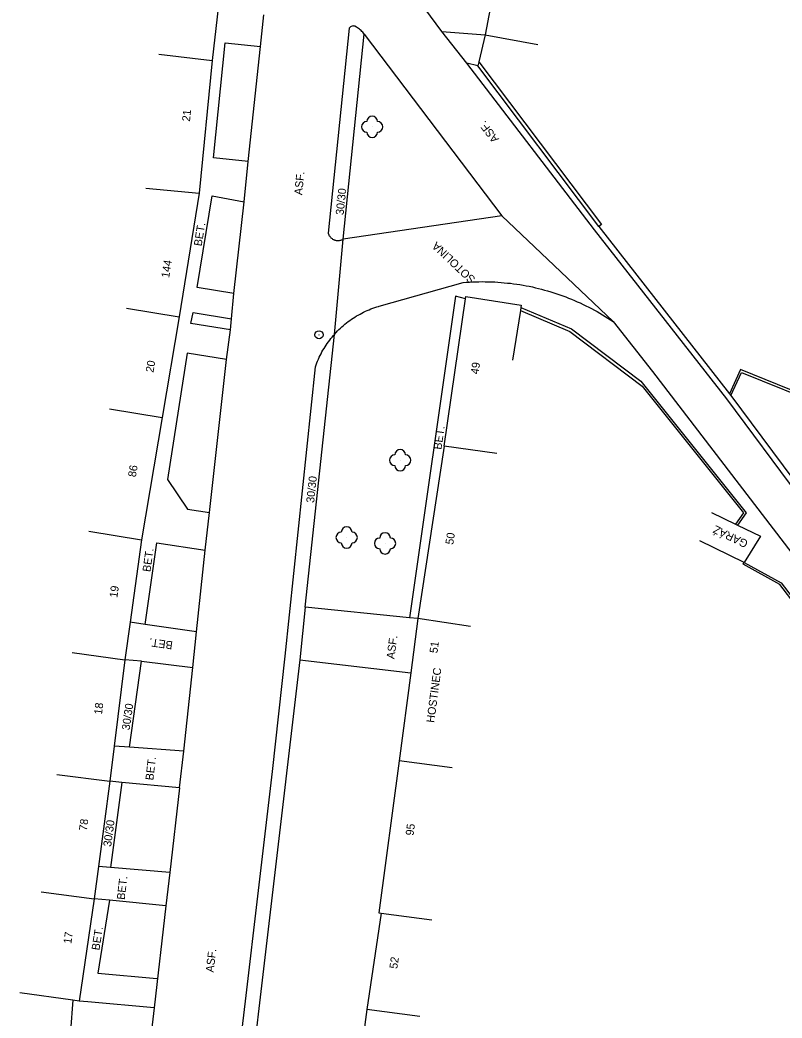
# Model space of a CAD drawing. Extents: x -544674 to -541478, y -1199076 to -1195527.
# Drawn here: x -543845.3 to -543774, y -1197081.1 to -1196987.7 of the extents above; entities that cross this region are included whole.
import ezdxf

# ---------------------------------------------------------------- set-up
doc = ezdxf.new("R2010")
doc.units = 0
for name, color, linetype in [('BUDOVY_MĚŘ', 7, 'Continuous'), ('MAP_ZN_BP', 7, 'Continuous'), ('POMOC_POPIS', 7, 'Continuous'), ('ROZHRANÍ_PLOCH', 7, 'Continuous'), ('ZELEŇ', 7, 'Continuous'), ('ZN_DOPLŇKOVÉ', 7, 'Continuous'), ('Č_POPIS_ORIENT', 7, 'Continuous')]:
    doc.layers.add(name, color=color, linetype=linetype)

msp = doc.modelspace()

# ---------------------------------------------------------------- linework, layer by layer
at = {"layer": 'BUDOVY_MĚŘ'}
for points in [[(-543807.96, -1196969.73), (-543809.29, -1196979.2), (-543807.48, -1196979.45), (-543807.84, -1196981.89), (-543800.66, -1196982.92), (-543801.8, -1196989.03)], [(-543825.1, -1196971.77), (-543827.37, -1196991.44)], [(-543801.8, -1196989.03), (-543796.89, -1196989.95)], [(-543832.34, -1196990.87), (-543827.37, -1196991.44)], [(-543827.37, -1196991.44), (-543828.59, -1197003.89)], [(-543833.57, -1197003.4), (-543828.59, -1197003.89)], [(-543828.59, -1197003.89), (-543830.45, -1197015.45)], [(-543805.66, -1197027.56), (-543803.66, -1197013.78)], [(-543803.66, -1197013.78), (-543803.63, -1197013.56), (-543798.43, -1197014.36), (-543798.46, -1197014.58)], [(-543835.39, -1197014.66), (-543830.45, -1197015.45)], [(-543798.51, -1197014.88), (-543799.24, -1197019.51)], [(-543798.46, -1197014.58), (-543798.51, -1197014.88)], [(-543830.45, -1197015.45), (-543832.04, -1197024.89)], [(-543836.97, -1197024.06), (-543832.04, -1197024.89)], [(-543832.04, -1197024.89), (-543833.97, -1197036.36)], [(-543805.66, -1197027.56), (-543808.12, -1197043.72)], [(-543800.71, -1197028.27), (-543805.66, -1197027.56)], [(-543780.62, -1197033.79), (-543778.37, -1197034.87)], [(-543778.37, -1197034.87), (-543778.19, -1197034.96)], [(-543778.19, -1197034.96), (-543776.03, -1197036), (-543777.55, -1197038.46)], [(-543838.9, -1197035.53), (-543833.97, -1197036.36)], [(-543833.97, -1197036.36), (-543835.04, -1197044.07)], [(-543777.55, -1197038.46), (-543781.72, -1197036.45)], [(-543835.04, -1197044.07), (-543835.52, -1197047.58)], [(-543808.12, -1197043.72), (-543808.78, -1197048.8)], [(-543803.18, -1197044.47), (-543808.12, -1197043.72)], [(-543840.47, -1197046.9), (-543835.52, -1197047.58)], [(-543835.52, -1197047.58), (-543836.54, -1197055.68)], [(-543808.78, -1197048.8), (-543809.86, -1197057.05)], [(-543836.54, -1197055.68), (-543836.95, -1197058.95)], [(-543809.86, -1197057.05), (-543811.75, -1197071.29), (-543811.55, -1197071.32)], [(-543804.9, -1197057.7), (-543809.86, -1197057.05)], [(-543841.91, -1197058.33), (-543836.95, -1197058.95)], [(-543836.95, -1197058.95), (-543838.01, -1197066.93)], [(-543838.01, -1197066.93), (-543838.42, -1197069.98)], [(-543843.38, -1197069.32), (-543838.42, -1197069.98)], [(-543838.42, -1197069.98), (-543839.81, -1197079.56)], [(-543811.55, -1197071.32), (-543812.87, -1197080.34)], [(-543811.55, -1197071.32), (-543806.79, -1197071.95)], [(-543840.4, -1197079.47), (-543845.35, -1197078.76)], [(-543840.4, -1197079.47), (-543841.05, -1197088.08)], [(-543839.81, -1197079.56), (-543840.4, -1197079.47)], [(-543812.87, -1197080.34), (-543814.03, -1197089.05)], [(-543807.91, -1197081), (-543812.87, -1197080.34)]]:
    msp.add_lwpolyline(points, dxfattribs=at)
at = {"layer": 'MAP_ZN_BP'}
for radius in [0.375, 0.0005]:
    msp.add_circle((-543817.36, -1197017.14), radius, dxfattribs=at)
at = {"layer": 'ROZHRANÍ_PLOCH'}
for points in [[(-543805.85, -1196988.73), (-543810.65, -1196982.24), (-543813.22, -1196978.73)], [(-543822.83, -1196990.15), (-543822.51, -1196987.18)], [(-543813.12, -1196988.97), (-543813.19, -1196988.89), (-543813.26, -1196988.81), (-543813.34, -1196988.73), (-543813.42, -1196988.65), (-543813.5, -1196988.58), (-543813.58, -1196988.51), (-543813.67, -1196988.45), (-543813.76, -1196988.38), (-543813.85, -1196988.32), (-543814, -1196988.24), (-543814.09, -1196988.22), (-543814.17, -1196988.21), (-543814.34, -1196988.25), (-543814.42, -1196988.29), (-543814.54, -1196988.41), (-543816.5, -1197007.63), (-543816.48, -1197007.7), (-543816.45, -1197007.75), (-543816.43, -1197007.81), (-543816.4, -1197007.86), (-543816.36, -1197007.91), (-543816.32, -1197007.96), (-543816.28, -1197008.01), (-543816.24, -1197008.05), (-543816.19, -1197008.09), (-543816.14, -1197008.13), (-543816.09, -1197008.17), (-543816.04, -1197008.2), (-543815.98, -1197008.23), (-543815.93, -1197008.25), (-543815.87, -1197008.27), (-543815.81, -1197008.29), (-543815.75, -1197008.3), (-543815.69, -1197008.31), (-543815.62, -1197008.31), (-543815.56, -1197008.31), (-543815.5, -1197008.31), (-543815.44, -1197008.3), (-543815.38, -1197008.29), (-543815.32, -1197008.28), (-543815.26, -1197008.26), (-543815.2, -1197008.24), (-543815.09, -1197008.18)], [(-543815.09, -1197008.18), (-543813.12, -1196988.97)], [(-543813.12, -1196988.97), (-543800.26, -1197006.01)], [(-543803.53, -1196991.7), (-543805.85, -1196988.73)], [(-543805.85, -1196988.73), (-543801.8, -1196989.03)], [(-543801.8, -1196989.03), (-543802.41, -1196991.58)], [(-543824, -1197000.91), (-543827.25, -1197000.58), (-543826.15, -1196989.81), (-543822.83, -1196990.15)], [(-543824, -1197000.91), (-543822.83, -1196990.15)], [(-543756.14, -1197052.5), (-543756.54, -1197052.8), (-543768.8, -1197036.81), (-543772.42, -1197032.27), (-543779.2, -1197023.15), (-543791.56, -1197007.3), (-543803.53, -1196991.7)], [(-543802.5, -1196991.96), (-543803.53, -1196991.7)], [(-543802.41, -1196991.58), (-543802.5, -1196991.96)], [(-543824.35, -1197004.68), (-543824, -1197000.91)], [(-543825.32, -1197013.28), (-543828.77, -1197012.72), (-543827.37, -1197004.13), (-543824.35, -1197004.68)], [(-543825.32, -1197013.28), (-543824.35, -1197004.68)], [(-543800.26, -1197006.01), (-543815.09, -1197008.18)], [(-543800.26, -1197006.01), (-543789.82, -1197015.89)], [(-543815.92, -1197017.1), (-543815.09, -1197008.18)], [(-543815.92, -1197017.1), (-543815.76, -1197016.92), (-543815.63, -1197016.78), (-543815.49, -1197016.65), (-543815.36, -1197016.52), (-543815.22, -1197016.39), (-543815.07, -1197016.27), (-543814.93, -1197016.15), (-543814.78, -1197016.03), (-543814.63, -1197015.91), (-543814.48, -1197015.8), (-543814.33, -1197015.69), (-543814.17, -1197015.59), (-543814.01, -1197015.48), (-543813.85, -1197015.38), (-543813.69, -1197015.29), (-543813.52, -1197015.2), (-543813.36, -1197015.11), (-543813.19, -1197015.02), (-543813.02, -1197014.94), (-543812.85, -1197014.86), (-543812.67, -1197014.79), (-543812.5, -1197014.72), (-543812.32, -1197014.65), (-543812.14, -1197014.59), (-543811.96, -1197014.53), (-543811.78, -1197014.48), (-543811.73, -1197014.46), (-543803.87, -1197012.24), (-543803.57, -1197012.22), (-543803.28, -1197012.2), (-543802.98, -1197012.18), (-543802.69, -1197012.17), (-543802.39, -1197012.17), (-543802.1, -1197012.16), (-543801.8, -1197012.17), (-543801.5, -1197012.17), (-543801.21, -1197012.18), (-543800.91, -1197012.19), (-543800.62, -1197012.21), (-543800.32, -1197012.23), (-543800.03, -1197012.26), (-543799.73, -1197012.29), (-543799.44, -1197012.32), (-543799.14, -1197012.36), (-543798.85, -1197012.4), (-543798.56, -1197012.44), (-543798.26, -1197012.49), (-543797.97, -1197012.55), (-543797.68, -1197012.6), (-543797.39, -1197012.66), (-543797.1, -1197012.73), (-543796.81, -1197012.8), (-543796.53, -1197012.87), (-543796.24, -1197012.95), (-543795.96, -1197013.03), (-543795.67, -1197013.11), (-543795.39, -1197013.2), (-543795.11, -1197013.29), (-543794.83, -1197013.39), (-543794.55, -1197013.49), (-543794.27, -1197013.59), (-543794, -1197013.7), (-543793.72, -1197013.81), (-543793.45, -1197013.92), (-543793.18, -1197014.04), (-543792.91, -1197014.16), (-543792.64, -1197014.29), (-543792.37, -1197014.42), (-543792.11, -1197014.55), (-543791.84, -1197014.68), (-543791.58, -1197014.82), (-543791.32, -1197014.97), (-543791.06, -1197015.11), (-543790.81, -1197015.26), (-543790.56, -1197015.42), (-543790.31, -1197015.57), (-543789.82, -1197015.89)], [(-543825.55, -1197015.64), (-543825.32, -1197013.28)], [(-543803.66, -1197013.78), (-543804.57, -1197013.51), (-543808.9, -1197043.64)], [(-543825.65, -1197016.69), (-543829.36, -1197016.09), (-543829.14, -1197015.06), (-543825.55, -1197015.64)], [(-543825.65, -1197016.69), (-543825.55, -1197015.64)], [(-543789.82, -1197015.89), (-543786.14, -1197020.59), (-543772.39, -1197038.54), (-543758.03, -1197057.48), (-543758.78, -1197058.34)], [(-543828.43, -1197114.64), (-543824.23, -1197079.54), (-543823.01, -1197069.19), (-543821.71, -1197058.03), (-543820.54, -1197047.25), (-543817.69, -1197020.13), (-543817.63, -1197019.95), (-543817.56, -1197019.78), (-543817.49, -1197019.6), (-543817.42, -1197019.43), (-543817.34, -1197019.25), (-543817.26, -1197019.09), (-543817.17, -1197018.92), (-543817.08, -1197018.75), (-543816.99, -1197018.59), (-543816.89, -1197018.42), (-543816.79, -1197018.26), (-543816.69, -1197018.1), (-543816.59, -1197017.95), (-543816.48, -1197017.79), (-543816.36, -1197017.64), (-543816.25, -1197017.49), (-543816.13, -1197017.35), (-543816.01, -1197017.2), (-543815.92, -1197017.1)], [(-543826.03, -1197019.45), (-543825.65, -1197016.69)], [(-543818.66, -1197042.64), (-543815.92, -1197017.1)], [(-543826.03, -1197019.45), (-543829.7, -1197018.85), (-543831.54, -1197030.68), (-543829.66, -1197033.47), (-543827.62, -1197033.77)], [(-543827.62, -1197033.77), (-543826.03, -1197019.45)], [(-543778.81, -1197022.84), (-543772.01, -1197031.98)], [(-543828.01, -1197037.31), (-543827.62, -1197033.77)], [(-543833.64, -1197044.27), (-543832.55, -1197036.63), (-543828.01, -1197037.31)], [(-543828.82, -1197044.96), (-543828.01, -1197037.31)], [(-543818.66, -1197042.64), (-543819.15, -1197047.58)], [(-543808.9, -1197043.64), (-543818.66, -1197042.64)], [(-543833.64, -1197044.27), (-543835.04, -1197044.07)], [(-543828.82, -1197044.96), (-543833.64, -1197044.27)], [(-543808.12, -1197043.72), (-543808.9, -1197043.64)], [(-543829.18, -1197048.3), (-543828.82, -1197044.96)], [(-543833.97, -1197047.71), (-543835.52, -1197047.58)], [(-543835.11, -1197055.78), (-543833.97, -1197047.71)], [(-543833.97, -1197047.71), (-543829.18, -1197048.3)], [(-543819.15, -1197047.58), (-543827.04, -1197114.76)], [(-543819.15, -1197047.58), (-543808.78, -1197048.8)], [(-543830.02, -1197056.13), (-543829.18, -1197048.3)], [(-543835.11, -1197055.78), (-543836.54, -1197055.68)], [(-543830.02, -1197056.13), (-543835.11, -1197055.78)], [(-543830.41, -1197059.57), (-543830.02, -1197056.13)], [(-543835.81, -1197059.06), (-543836.95, -1197058.95)], [(-543835.81, -1197059.06), (-543836.87, -1197067.03)], [(-543830.41, -1197059.57), (-543835.81, -1197059.06)], [(-543830.41, -1197059.57), (-543831.33, -1197067.5)], [(-543836.87, -1197067.03), (-543838.01, -1197066.93)], [(-543831.33, -1197067.5), (-543836.87, -1197067.03)], [(-543831.33, -1197067.5), (-543831.69, -1197070.61)], [(-543836.98, -1197070.08), (-543838.42, -1197069.98)], [(-543836.98, -1197070.08), (-543838.05, -1197076.92), (-543832.54, -1197077.42)], [(-543831.69, -1197070.61), (-543836.98, -1197070.08)], [(-543831.69, -1197070.61), (-543832.79, -1197080.18)], [(-543832.79, -1197080.18), (-543839, -1197079.62), (-543839.81, -1197079.56)], [(-543832.79, -1197080.18), (-543836.33, -1197110.16)]]:
    msp.add_lwpolyline(points, dxfattribs=at)
at = {"layer": 'ZELEŇ'}
for centre in [(-543812.38, -1196997.66), (-543809.76, -1197028.89), (-543814.77, -1197036.13), (-543811.18, -1197036.68)]:
    msp.add_circle(centre, 0.0005, dxfattribs=at)
for centre, start, end in [((-543812.38, -1196997.16), 0, 179.99999), ((-543812.88, -1196997.66), 89.99999, 269.99999), ((-543811.88, -1196997.66), 270, 89.99999), ((-543812.38, -1196998.16), 179.99999, 359.99999), ((-543810.26, -1197028.89), 89.99999, 269.99999), ((-543809.76, -1197028.39), 0, 179.99999), ((-543809.26, -1197028.89), 270, 89.99999), ((-543809.76, -1197029.39), 179.99999, 359.99999), ((-543815.27, -1197036.13), 89.99999, 269.99999), ((-543814.77, -1197035.63), 0, 179.99999), ((-543814.27, -1197036.13), 270, 89.99999), ((-543811.18, -1197036.18), 0, 179.99999), ((-543814.77, -1197036.63), 179.99999, 359.99999), ((-543811.68, -1197036.68), 89.99999, 269.99999), ((-543810.68, -1197036.68), 270, 89.99999), ((-543811.18, -1197037.18), 179.99999, 359.99999)]:
    msp.add_arc(centre, 0.5, start, end, dxfattribs=at)
at = {"layer": 'ZN_DOPLŇKOVÉ'}
for points in [[(-543791.17, -1197006.99), (-543802.5, -1196991.96)], [(-543802.41, -1196991.58), (-543790.93, -1197006.81), (-543791.17, -1197006.99)], [(-543791.17, -1197006.99), (-543778.95, -1197022.66)], [(-543798.51, -1197014.88), (-543793.88, -1197016.84), (-543787.11, -1197021.94), (-543777.63, -1197033.82), (-543778.37, -1197034.87)], [(-543798.46, -1197014.58), (-543793.73, -1197016.58), (-543787.23, -1197021.48), (-543777.38, -1197033.81), (-543778.19, -1197034.96)], [(-543769.83, -1197023.68), (-543777.92, -1197020.4), (-543778.95, -1197022.66)], [(-543778.81, -1197022.84), (-543777.82, -1197020.66), (-543769.91, -1197023.87)], [(-543778.95, -1197022.66), (-543778.81, -1197022.84)], [(-543777.55, -1197038.46), (-543774.09, -1197040.38), (-543768.23, -1197048.03), (-543769.09, -1197050.42), (-543769.28, -1197050.35), (-543768.45, -1197048.06), (-543774.22, -1197040.53), (-543777.65, -1197038.63), (-543777.55, -1197038.46)]]:
    msp.add_lwpolyline(points, dxfattribs=at)

# ---------------------------------------------------------------- texts
at = {"layer": 'POMOC_POPIS'}
for s, rotation, p in [('ASF.', 127.50001, (-543800.48, -1196998.8)), ('ASF.', 84.17999, (-543818.94, -1197004.08)), ('30/30', 84.14, (-543815.06, -1197005.95)), ('BET.', 80.74001, (-543828.35, -1197008.88)), ('ŚOTOLINA', 136.58002, (-543802.66, -1197011.86)), ('BET.', 81.83, (-543805.91, -1197027.93)), ('30/30', 83.87999, (-543817.82, -1197032.91)), ('GARÁŹ', 154.28, (-543777.13, -1197036.46)), ('BET.', 81.88002, (-543833.15, -1197039.39)), ('BET.', 171.88, (-543831.01, -1197045.87)), ('ASF.', 82.56001, (-543810.31, -1197047.54)), ('HOSTINEC', 82.56001, (-543806.57, -1197053.51)), ('30/30', 81.96001, (-543835.09, -1197054.21)), ('BET.', 83.53003, (-543832.87, -1197058.9)), ('30/30', 82.39998, (-543836.82, -1197065.12)), ('BET.', 83.40002, (-543835.55, -1197070.09)), ('BET.', 81.11003, (-543837.92, -1197074.83)), ('ASF.', 83.27999, (-543827.23, -1197076.89))]:
    msp.add_text(s, height=0.75, rotation=rotation, dxfattribs=at).set_placement(p)
at = {"layer": 'Č_POPIS_ORIENT'}
for s, rotation, p in [('21', 84.40001, (-543829.44, -1196997.19)), ('144', 80.85999, (-543831.39, -1197011.85)), ('20', 80.44001, (-543832.86, -1197020.71)), ('49', 81.83, (-543802.43, -1197020.87)), ('86', 80.44998, (-543834.51, -1197030.51)), ('50', 81.34001, (-543804.8, -1197036.83)), ('19', 82.13, (-543836.24, -1197041.8)), ('51', 82.56001, (-543806.28, -1197047)), ('18', 82.82999, (-543837.68, -1197052.75)), ('78', 82.41001, (-543839.09, -1197063.63)), ('95', 82.43998, (-543808.52, -1197064.08)), ('17', 81.73999, (-543840.55, -1197074.22)), ('52', 81.68997, (-543810.04, -1197076.56))]:
    msp.add_text(s, height=0.75, rotation=rotation, dxfattribs=at).set_placement(p)

doc.saveas('drawing.dxf')
